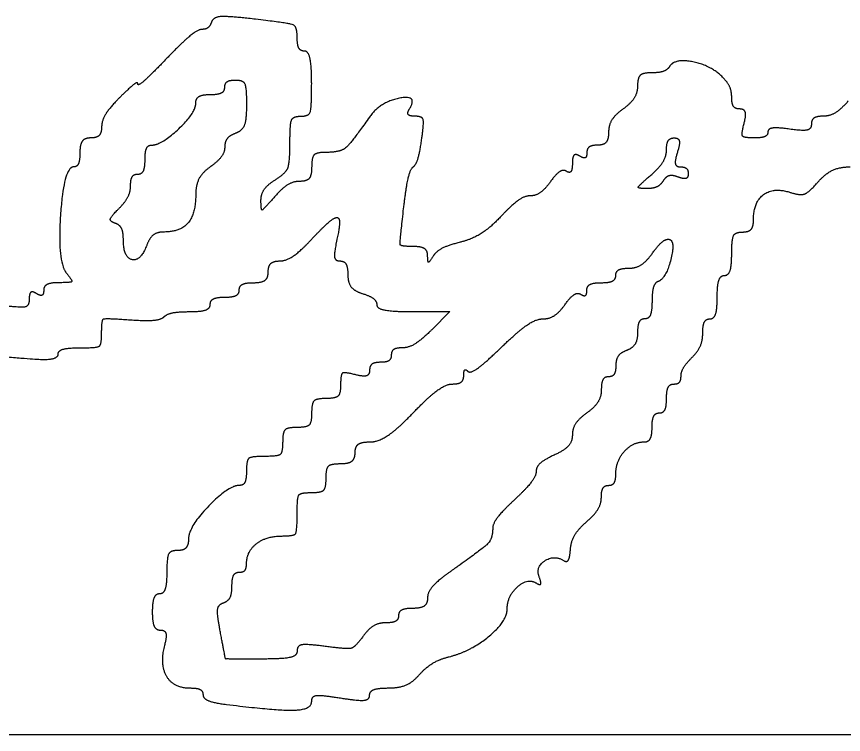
# Model space of a CAD drawing. Extents: x -7.9 to 76.1, y 0 to 22.
# Drawn here: x 26.5075 to 26.7815, y 10.8282 to 11.0663 of the extents above; entities that cross this region are included whole.
import ezdxf

# ---------------------------------------------------------------- set-up
doc = ezdxf.new("R2010")
doc.units = 0
doc.layers.add('SH_Data', color=7, linetype='Continuous')
doc.layers.add('SH_Text', color=7, linetype='Continuous')

msp = doc.modelspace()

# ---------------------------------------------------------------- linework, layer by layer
at = {"layer": 'SH_Data'}
msp.add_line((24.52788, 10.82824), (28.02788, 10.82824), dxfattribs=at)
at = {"layer": 'SH_Text'}
msp.add_line((26.57705, 10.83819), (26.57706, 10.83819), dxfattribs=at)
msp.add_lwpolyline([(26.63896, 10.96845), (26.65107, 10.96845), (26.64507, 10.96245)], dxfattribs=at)
for points in [[(26.58669, 11.06541), (26.5779, 11.06645), (26.57261, 11.06613), (26.57209, 11.06454)], [(26.57209, 11.06454), (26.57163, 11.06317), (26.57018, 11.06205), (26.56887, 11.06205)], [(26.60046, 11.05932), (26.60046, 11.06298), (26.59794, 11.06409), (26.58669, 11.06541)], [(26.56887, 11.06205), (26.56755, 11.06205), (26.56224, 11.05765), (26.55707, 11.05226)], [(26.60286, 11.05485), (26.60154, 11.05485), (26.60046, 11.05687), (26.60046, 11.05932)], [(26.60526, 11.04405), (26.60526, 11.04999), (26.60418, 11.05485), (26.60286, 11.05485)], [(26.55707, 11.05226), (26.55189, 11.04687), (26.54766, 11.04314), (26.54766, 11.04397)], [(26.72386, 11.04973), (26.72315, 11.04859), (26.72048, 11.04765), (26.71791, 11.04765)], [(26.74141, 11.04624), (26.73756, 11.05009), (26.72556, 11.05248), (26.72386, 11.04973)], [(26.71791, 11.04765), (26.71505, 11.04765), (26.71326, 11.04601), (26.71326, 11.04338)], [(26.54766, 11.04397), (26.54766, 11.0448), (26.54496, 11.04277), (26.54166, 11.03947)], [(26.57645, 11.04285), (26.57645, 11.04417), (26.57807, 11.04525), (26.58005, 11.04525)], [(26.58005, 11.04525), (26.58255, 11.04525), (26.58365, 11.04275), (26.58365, 11.03711)], [(26.60166, 11.03325), (26.60432, 11.03325), (26.60526, 11.03605), (26.60526, 11.04405)], [(26.74446, 11.03943), (26.74446, 11.0415), (26.74309, 11.04457), (26.74141, 11.04624)], [(26.57165, 11.04045), (26.57429, 11.04045), (26.57645, 11.04153), (26.57645, 11.04285)], [(26.71326, 11.04338), (26.71326, 11.04104), (26.7111, 11.03756), (26.70846, 11.03565)], [(26.54166, 11.03947), (26.53836, 11.03617), (26.53566, 11.0318), (26.53566, 11.02976)], [(26.56685, 11.03753), (26.56685, 11.03914), (26.56901, 11.04045), (26.57165, 11.04045)], [(26.63766, 11.03565), (26.64065, 11.0405), (26.62781, 11.0379), (26.62439, 11.03296)], [(26.74714, 11.03565), (26.74566, 11.03565), (26.74446, 11.03735), (26.74446, 11.03943)], [(26.7831, 11.03833), (26.78068, 11.03554), (26.77693, 11.03325), (26.77477, 11.03325)], [(26.55208, 11.02365), (26.55543, 11.02365), (26.56685, 11.03439), (26.56685, 11.03753)], [(26.58365, 11.03711), (26.58365, 11.03209), (26.58228, 11.02844), (26.58005, 11.02759)], [(26.6395, 11.03325), (26.63767, 11.03325), (26.63684, 11.03433), (26.63766, 11.03565)], [(26.70846, 11.03565), (26.70582, 11.03375), (26.70366, 11.03027), (26.70366, 11.02792)], [(26.74856, 11.03085), (26.74926, 11.03354), (26.74863, 11.03565), (26.74714, 11.03565)], [(26.59806, 11.02423), (26.59806, 11.03065), (26.59909, 11.03325), (26.60166, 11.03325)], [(26.62439, 11.03296), (26.61831, 11.0242), (26.61467, 11.02125), (26.60988, 11.02125)], [(26.64171, 11.02545), (26.64251, 11.03104), (26.64188, 11.03325), (26.6395, 11.03325)], [(26.77477, 11.03325), (26.77262, 11.03325), (26.77086, 11.03205), (26.77086, 11.03058)], [(26.75188, 11.02605), (26.74849, 11.02605), (26.74763, 11.02729), (26.74856, 11.03085)], [(26.77086, 11.03058), (26.77086, 11.02898), (26.76798, 11.02833), (26.76366, 11.02897)], [(26.53566, 11.02976), (26.53566, 11.02772), (26.53404, 11.02605), (26.53206, 11.02605)], [(26.58005, 11.02759), (26.57807, 11.02683), (26.57645, 11.02479), (26.57645, 11.02306)], [(26.70366, 11.02792), (26.70366, 11.02558), (26.70204, 11.02365), (26.70006, 11.02365)], [(26.75646, 11.02804), (26.75646, 11.02695), (26.7544, 11.02605), (26.75188, 11.02605)], [(26.76366, 11.02897), (26.7597, 11.02955), (26.75646, 11.02913), (26.75646, 11.02804)], [(26.53206, 11.02605), (26.53006, 11.02605), (26.52846, 11.02392), (26.52846, 11.02125)], [(26.63889, 11.01645), (26.63983, 11.01711), (26.6411, 11.02116), (26.64171, 11.02545)], [(26.72285, 11.02214), (26.72285, 11.02429), (26.72401, 11.02605), (26.72542, 11.02605)], [(26.72542, 11.02605), (26.72689, 11.02605), (26.72733, 11.02401), (26.72645, 11.02125)], [(26.55005, 11.01885), (26.55005, 11.02149), (26.55097, 11.02365), (26.55208, 11.02365)], [(26.57645, 11.02306), (26.57645, 11.02133), (26.57429, 11.01836), (26.57165, 11.01645)], [(26.59326, 11.01221), (26.59667, 11.01435), (26.59806, 11.01781), (26.59806, 11.02423)], [(26.70006, 11.02365), (26.69808, 11.02365), (26.69646, 11.02251), (26.69646, 11.02111)], [(26.71769, 11.01374), (26.72053, 11.0162), (26.72285, 11.01998), (26.72285, 11.02214)], [(26.52846, 11.02125), (26.52846, 11.01861), (26.52753, 11.01645), (26.5264, 11.01645)], [(26.60988, 11.02125), (26.60686, 11.02125), (26.60526, 11.0196), (26.60526, 11.01645)], [(26.69406, 11.02005), (26.69274, 11.02087), (26.69166, 11.01979), (26.69166, 11.01765)], [(26.69646, 11.02111), (26.69646, 11.01971), (26.69538, 11.01924), (26.69406, 11.02005)], [(26.72645, 11.02125), (26.72558, 11.0185), (26.72602, 11.01645), (26.72749, 11.01645)], [(26.5264, 11.01645), (26.52311, 11.01645), (26.52096, 10.98491), (26.524, 10.98124)], [(26.54765, 11.01405), (26.54897, 11.01405), (26.55005, 11.01621), (26.55005, 11.01885)], [(26.57165, 11.01645), (26.56901, 11.01455), (26.56685, 11.01046), (26.56685, 11.00735)], [(26.60526, 11.01645), (26.60526, 11.01361), (26.60366, 11.01165), (26.60134, 11.01165)], [(26.63574, 11.00265), (26.63654, 11.00958), (26.63796, 11.01579), (26.63889, 11.01645)], [(26.69166, 11.01765), (26.69166, 11.01552), (26.69077, 11.01432), (26.68969, 11.01498)], [(26.72749, 11.01645), (26.7289, 11.01645), (26.73005, 11.01541), (26.73005, 11.01413)], [(26.77308, 11.01145), (26.77547, 11.0142), (26.78026, 11.01645), (26.78374, 11.01645)], [(26.54525, 11.01028), (26.54525, 11.01236), (26.54633, 11.01405), (26.54765, 11.01405)], [(26.68969, 11.01498), (26.68861, 11.01565), (26.68622, 11.0141), (26.68436, 11.01153)], [(26.71635, 11.00925), (26.71332, 11.00925), (26.71361, 11.0102), (26.71769, 11.01374)], [(26.7267, 11.01309), (26.72485, 11.0138), (26.72263, 11.01323), (26.72176, 11.01182)], [(26.73005, 11.01413), (26.73005, 11.01285), (26.72854, 11.01238), (26.7267, 11.01309)], [(26.58846, 11.00527), (26.58846, 11.00744), (26.59062, 11.01056), (26.59326, 11.01221)], [(26.60134, 11.01165), (26.59918, 11.01165), (26.5954, 11.00933), (26.59294, 11.00649)], [(26.68436, 11.01153), (26.68251, 11.00896), (26.67951, 11.00685), (26.67769, 11.00685)], [(26.72176, 11.01182), (26.72088, 11.01041), (26.71845, 11.00925), (26.71635, 11.00925)], [(26.76379, 11.00801), (26.7672, 11.00693), (26.77009, 11.008), (26.77308, 11.01145)], [(26.54133, 11.00259), (26.54349, 11.00475), (26.54525, 11.00821), (26.54525, 11.01028)], [(26.75166, 10.99863), (26.75166, 11.00466), (26.75825, 11.00977), (26.76379, 11.00801)], [(26.56685, 11.00735), (26.56685, 11.00084), (26.56173, 10.99485), (26.55615, 10.99485)], [(26.59294, 11.00649), (26.58927, 11.00226), (26.58846, 11.00204), (26.58846, 11.00527)], [(26.67769, 11.00685), (26.67587, 11.00685), (26.67152, 11.0038), (26.66802, 11.00006)], [(26.54013, 10.99776), (26.53835, 10.99836), (26.53876, 11.00002), (26.54133, 11.00259)], [(26.63897, 10.99005), (26.63473, 10.99005), (26.63442, 10.99126), (26.63574, 11.00265)], [(26.66802, 11.00006), (26.66452, 10.99632), (26.65843, 10.99245), (26.65448, 10.99147)], [(26.54285, 10.99245), (26.54285, 10.99487), (26.54163, 10.99726), (26.54013, 10.99776)], [(26.60526, 10.99245), (26.60896, 10.99641), (26.61271, 10.99965), (26.61361, 10.99965)], [(26.61361, 10.99965), (26.6145, 10.99965), (26.61452, 10.99641), (26.61365, 10.99245)], [(26.74806, 10.99485), (26.75004, 10.99485), (26.75166, 10.99655), (26.75166, 10.99863)], [(26.55615, 10.99485), (26.55403, 10.99485), (26.55152, 10.99286), (26.55058, 10.99042)], [(26.74446, 10.98765), (26.74446, 10.99245), (26.74566, 10.99485), (26.74806, 10.99485)], [(26.55058, 10.99042), (26.54845, 10.98496), (26.54285, 10.98644), (26.54285, 10.99245)], [(26.59469, 10.98525), (26.5968, 10.98525), (26.60156, 10.98849), (26.60526, 10.99245)], [(26.61365, 10.99245), (26.61266, 10.98792), (26.61303, 10.98525), (26.61466, 10.98525)], [(26.71805, 10.98765), (26.71996, 10.99029), (26.72238, 10.99245), (26.72343, 10.99245)], [(26.72343, 10.99245), (26.72588, 10.99245), (26.72279, 10.97952), (26.72008, 10.97845)], [(26.64369, 10.98705), (26.64367, 10.9887), (26.64155, 10.99005), (26.63897, 10.99005)], [(26.65448, 10.99147), (26.65053, 10.99048), (26.6465, 10.98841), (26.64552, 10.98686)], [(26.64552, 10.98686), (26.64419, 10.98478), (26.64372, 10.98482), (26.64369, 10.98705)], [(26.71032, 10.98285), (26.71267, 10.98285), (26.71615, 10.98501), (26.71805, 10.98765)], [(26.74206, 10.98045), (26.74338, 10.98045), (26.74446, 10.98369), (26.74446, 10.98765)], [(26.59086, 10.98165), (26.59086, 10.98363), (26.59258, 10.98525), (26.59469, 10.98525)], [(26.61466, 10.98525), (26.61609, 10.98525), (26.61725, 10.98317), (26.61725, 10.98062)], [(26.524, 10.98124), (26.52606, 10.97876), (26.52551, 10.97805), (26.52155, 10.97805)], [(26.58606, 10.97805), (26.58872, 10.97805), (26.59086, 10.97965), (26.59086, 10.98165)], [(26.70605, 10.98045), (26.70605, 10.98177), (26.70798, 10.98285), (26.71032, 10.98285)], [(26.52155, 10.97805), (26.51875, 10.97805), (26.51646, 10.97691), (26.51646, 10.97551)], [(26.58126, 10.97565), (26.58126, 10.97697), (26.58342, 10.97805), (26.58606, 10.97805)], [(26.61725, 10.98062), (26.61725, 10.97807), (26.61941, 10.97529), (26.62205, 10.97445)], [(26.69645, 10.97551), (26.69645, 10.97691), (26.69861, 10.97805), (26.70125, 10.97805)], [(26.70125, 10.97805), (26.70389, 10.97805), (26.70605, 10.97913), (26.70605, 10.98045)], [(26.72008, 10.97845), (26.71897, 10.97801), (26.71805, 10.97504), (26.71805, 10.97185)], [(26.73966, 10.97325), (26.73966, 10.97721), (26.74074, 10.98045), (26.74206, 10.98045)], [(26.51646, 10.97551), (26.51646, 10.97411), (26.51538, 10.97364), (26.51406, 10.97445)], [(26.57646, 10.97325), (26.5791, 10.97325), (26.58126, 10.97433), (26.58126, 10.97565)], [(26.69449, 10.97418), (26.69557, 10.97352), (26.69645, 10.97412), (26.69645, 10.97551)], [(26.51166, 10.97268), (26.51166, 10.97037), (26.50921, 10.9697), (26.50326, 10.9704)], [(26.51406, 10.97445), (26.51274, 10.97527), (26.51166, 10.97447), (26.51166, 10.97268)], [(26.57166, 10.97085), (26.57166, 10.97217), (26.57382, 10.97325), (26.57646, 10.97325)], [(26.62205, 10.97445), (26.62469, 10.97362), (26.62685, 10.97192), (26.62685, 10.97069)], [(26.68916, 10.97073), (26.69101, 10.9733), (26.69341, 10.97485), (26.69449, 10.97418)], [(26.73726, 10.96605), (26.73858, 10.96605), (26.73966, 10.96929), (26.73966, 10.97325)], [(26.56486, 10.96845), (26.5686, 10.96845), (26.57166, 10.96953), (26.57166, 10.97085)], [(26.62685, 10.97069), (26.62685, 10.96946), (26.6323, 10.96845), (26.63896, 10.96845)], [(26.68181, 10.96605), (26.684, 10.96605), (26.68731, 10.96816), (26.68916, 10.97073)], [(26.71805, 10.97185), (26.71805, 10.96866), (26.71697, 10.96605), (26.71565, 10.96605)], [(26.55635, 10.96675), (26.55729, 10.96769), (26.56112, 10.96845), (26.56486, 10.96845)], [(26.53566, 10.96144), (26.53566, 10.96576), (26.53692, 10.96633), (26.54515, 10.96574)], [(26.54515, 10.96574), (26.55038, 10.96536), (26.55542, 10.96582), (26.55635, 10.96675)], [(26.66815, 10.95665), (26.67347, 10.96182), (26.67962, 10.96605), (26.68181, 10.96605)], [(26.71565, 10.96605), (26.71433, 10.96605), (26.71325, 10.96401), (26.71325, 10.96151)], [(26.73486, 10.96143), (26.73486, 10.96397), (26.73594, 10.96605), (26.73726, 10.96605)], [(26.64507, 10.96245), (26.64177, 10.95915), (26.6374, 10.95645), (26.63536, 10.95645)], [(26.71325, 10.96151), (26.71325, 10.95901), (26.71163, 10.95635), (26.70965, 10.95559)], [(26.52846, 10.95645), (26.53414, 10.95645), (26.53566, 10.9575), (26.53566, 10.96144)], [(26.73126, 10.9532), (26.73324, 10.95518), (26.73486, 10.95888), (26.73486, 10.96143)], [(26.52126, 10.95441), (26.52126, 10.95553), (26.5245, 10.95645), (26.52846, 10.95645)], [(26.63536, 10.95645), (26.63332, 10.95645), (26.63165, 10.95537), (26.63165, 10.95405)], [(26.65706, 10.94865), (26.65783, 10.94788), (26.66282, 10.95148), (26.66815, 10.95665)], [(26.48335, 10.95552), (26.51028, 10.95276), (26.52126, 10.95244), (26.52126, 10.95441)], [(26.63165, 10.95405), (26.63165, 10.95273), (26.63003, 10.95165), (26.62805, 10.95165)], [(26.70965, 10.95559), (26.70767, 10.95483), (26.70605, 10.95255), (26.70605, 10.95053)], [(26.62805, 10.95165), (26.62607, 10.95165), (26.62445, 10.95045), (26.62445, 10.94897)], [(26.70605, 10.95053), (26.70605, 10.94851), (26.70497, 10.94685), (26.70365, 10.94685)], [(26.72766, 10.94703), (26.72766, 10.94844), (26.72928, 10.95122), (26.73126, 10.9532)], [(26.61965, 10.94755), (26.61609, 10.94848), (26.61485, 10.94762), (26.61485, 10.94423)], [(26.62445, 10.94897), (26.62445, 10.94748), (26.62234, 10.94685), (26.61965, 10.94755)], [(26.65565, 10.94725), (26.65565, 10.94879), (26.65629, 10.94942), (26.65706, 10.94865)], [(26.65187, 10.94445), (26.65395, 10.94445), (26.65565, 10.94571), (26.65565, 10.94725)], [(26.70365, 10.94685), (26.70233, 10.94685), (26.70125, 10.94493), (26.70125, 10.94258)], [(26.72526, 10.94445), (26.72658, 10.94445), (26.72766, 10.94561), (26.72766, 10.94703)], [(26.61485, 10.94423), (26.61485, 10.94125), (26.61318, 10.93965), (26.61005, 10.93965)], [(26.63885, 10.93485), (26.64393, 10.94013), (26.64978, 10.94445), (26.65187, 10.94445)], [(26.70125, 10.94258), (26.70125, 10.94024), (26.69909, 10.93676), (26.69645, 10.93485)], [(26.72286, 10.93965), (26.72286, 10.94229), (26.72394, 10.94445), (26.72526, 10.94445)], [(26.61005, 10.93965), (26.60685, 10.93965), (26.60525, 10.93805), (26.60525, 10.93485)], [(26.72046, 10.93485), (26.72178, 10.93485), (26.72286, 10.93701), (26.72286, 10.93965)], [(26.60525, 10.93485), (26.60525, 10.93165), (26.60365, 10.93005), (26.60045, 10.93005)], [(26.62464, 10.92525), (26.62739, 10.92525), (26.63378, 10.92957), (26.63885, 10.93485)], [(26.69645, 10.93485), (26.69381, 10.93295), (26.69165, 10.92965), (26.69165, 10.92751)], [(26.71806, 10.93005), (26.71806, 10.93269), (26.71914, 10.93485), (26.72046, 10.93485)], [(26.60045, 10.93005), (26.59725, 10.93005), (26.59565, 10.92845), (26.59565, 10.92525)], [(26.71548, 10.92525), (26.7169, 10.92525), (26.71806, 10.92741), (26.71806, 10.93005)], [(26.69165, 10.92751), (26.69165, 10.92537), (26.68895, 10.92239), (26.68565, 10.92089)], [(26.59565, 10.92525), (26.59565, 10.92173), (26.59405, 10.92045), (26.58965, 10.92045)], [(26.61965, 10.92165), (26.61965, 10.9237), (26.62181, 10.92525), (26.62464, 10.92525)], [(26.70606, 10.91463), (26.70606, 10.91894), (26.71166, 10.92525), (26.71548, 10.92525)], [(26.58965, 10.92045), (26.58525, 10.92045), (26.58365, 10.91917), (26.58365, 10.91565)], [(26.61485, 10.91805), (26.61752, 10.91805), (26.61965, 10.91965), (26.61965, 10.92165)], [(26.68565, 10.92089), (26.68235, 10.91939), (26.67965, 10.91695), (26.67965, 10.91547)], [(26.61005, 10.91325), (26.61005, 10.91645), (26.61165, 10.91805), (26.61485, 10.91805)], [(26.58365, 10.91565), (26.58365, 10.91301), (26.58269, 10.91085), (26.58151, 10.91085)], [(26.67965, 10.91547), (26.67965, 10.91399), (26.67641, 10.90975), (26.67245, 10.90605)], [(26.60525, 10.90845), (26.60845, 10.90845), (26.61005, 10.91005), (26.61005, 10.91325)], [(26.70366, 10.91085), (26.70498, 10.91085), (26.70606, 10.91255), (26.70606, 10.91463)], [(26.58151, 10.91085), (26.5777, 10.91085), (26.56445, 10.89705), (26.56445, 10.89309)], [(26.70126, 10.90694), (26.70126, 10.90909), (26.70234, 10.91085), (26.70366, 10.91085)], [(26.60045, 10.90125), (26.60045, 10.90685), (26.60152, 10.90845), (26.60525, 10.90845)], [(26.69632, 10.89874), (26.69904, 10.90109), (26.70126, 10.90478), (26.70126, 10.90694)], [(26.67245, 10.90605), (26.66849, 10.90236), (26.66525, 10.89806), (26.66525, 10.89652)], [(26.59548, 10.89405), (26.59941, 10.89405), (26.60045, 10.89557), (26.60045, 10.90125)], [(26.69102, 10.88962), (26.69122, 10.89228), (26.69361, 10.89638), (26.69632, 10.89874)], [(26.66525, 10.89652), (26.66525, 10.89317), (26.66194, 10.88979), (26.65145, 10.88241)], [(26.56445, 10.89309), (26.56445, 10.89098), (26.56283, 10.88925), (26.56085, 10.88925)], [(26.58365, 10.88463), (26.58365, 10.88886), (26.59017, 10.89405), (26.59548, 10.89405)], [(26.56085, 10.88925), (26.55845, 10.88925), (26.55725, 10.88685), (26.55725, 10.88205)], [(26.68897, 10.88583), (26.6899, 10.88526), (26.69082, 10.88696), (26.69102, 10.88962)], [(26.68069, 10.88042), (26.6794, 10.88378), (26.68567, 10.88787), (26.68897, 10.88583)], [(26.55725, 10.88205), (26.55725, 10.87809), (26.55617, 10.87485), (26.55485, 10.87485)], [(26.57885, 10.87745), (26.57885, 10.87998), (26.57993, 10.88205), (26.58125, 10.88205)], [(26.58125, 10.88205), (26.58257, 10.88205), (26.58365, 10.88321), (26.58365, 10.88463)], [(26.65145, 10.88241), (26.64716, 10.8794), (26.64365, 10.87538), (26.64365, 10.87349)], [(26.67961, 10.87848), (26.68094, 10.87766), (26.68142, 10.87851), (26.68069, 10.88042)], [(26.5761, 10.87194), (26.57761, 10.87244), (26.57885, 10.87492), (26.57885, 10.87745)], [(26.67006, 10.86991), (26.67006, 10.87413), (26.67682, 10.88021), (26.67961, 10.87848)], [(26.55485, 10.87485), (26.55353, 10.87485), (26.55245, 10.87215), (26.55245, 10.86885)], [(26.57501, 10.86214), (26.5739, 10.86803), (26.57427, 10.87133), (26.5761, 10.87194)], [(26.64365, 10.87349), (26.64365, 10.8716), (26.64149, 10.87005), (26.63885, 10.87005)], [(26.55245, 10.86885), (26.55245, 10.86555), (26.55366, 10.86285), (26.55513, 10.86285)], [(26.63885, 10.87005), (26.63621, 10.87005), (26.63405, 10.86897), (26.63405, 10.86765)], [(26.65086, 10.85401), (26.65799, 10.85582), (26.67006, 10.86581), (26.67006, 10.86991)], [(26.63405, 10.86765), (26.63405, 10.86633), (26.63213, 10.86525), (26.62978, 10.86525)], [(26.55513, 10.86285), (26.55668, 10.86285), (26.55725, 10.86071), (26.55649, 10.85778)], [(26.62978, 10.86525), (26.62744, 10.86525), (26.62405, 10.86322), (26.62225, 10.86073)], [(26.58856, 10.85325), (26.57675, 10.85325), (26.57666, 10.85331), (26.57501, 10.86214)], [(26.62225, 10.86073), (26.6197, 10.85718), (26.61698, 10.85647), (26.60972, 10.85744)], [(26.55649, 10.85778), (26.55481, 10.85138), (26.55949, 10.84365), (26.56503, 10.84365)], [(26.60972, 10.85744), (26.60369, 10.85825), (26.60045, 10.85774), (26.60045, 10.85597)], [(26.60045, 10.85597), (26.60045, 10.85431), (26.59581, 10.85325), (26.58856, 10.85325)], [(26.64097, 10.84807), (26.64311, 10.8505), (26.64756, 10.85317), (26.65086, 10.85401)], [(26.63077, 10.84365), (26.63425, 10.84365), (26.63884, 10.84564), (26.64097, 10.84807)], [(26.56503, 10.84365), (26.56735, 10.84365), (26.56925, 10.84264), (26.56925, 10.84141)], [(26.62446, 10.84123), (26.62446, 10.84256), (26.6273, 10.84365), (26.63077, 10.84365)], [(26.56925, 10.84141), (26.56925, 10.84017), (26.57276, 10.83872), (26.57705, 10.83819)], [(26.60526, 10.83916), (26.60526, 10.84097), (26.60842, 10.84136), (26.61486, 10.84033)], [(26.61486, 10.84033), (26.62074, 10.83939), (26.62446, 10.83974), (26.62446, 10.84123)], [(26.57706, 10.83819), (26.59383, 10.83611), (26.60526, 10.8365), (26.60526, 10.83916)]]:
    msp.add_open_spline(points, degree=2, dxfattribs=at)

doc.saveas('drawing.dxf')
